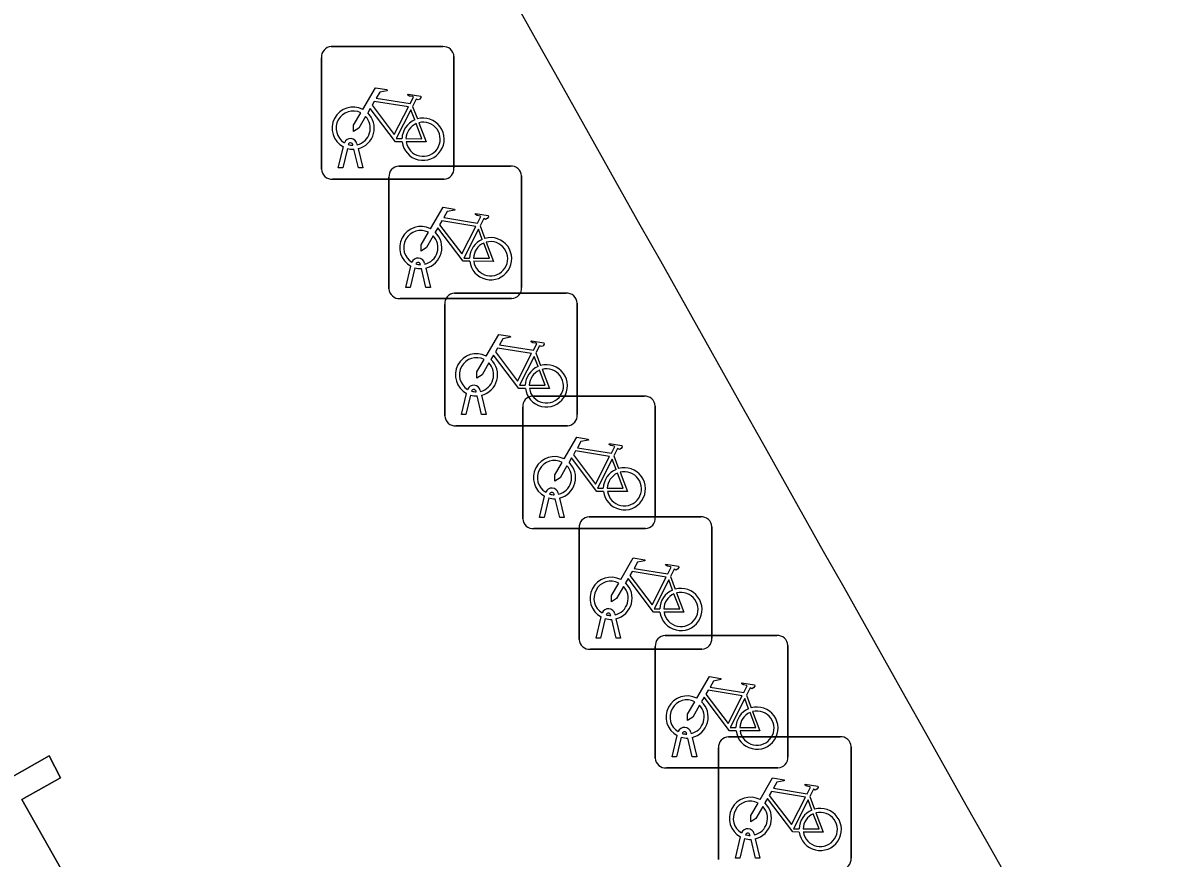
# Model space of a CAD drawing. Extents: x 161087 to 161926, y 382572 to 383873.
# Drawn here: x 161526.46 to 161535.07, y 383349.11 to 383355.41 of the extents above; entities that cross this region are included whole.
import ezdxf

# ---------------------------------------------------------------- set-up
doc = ezdxf.new("R2010")
doc.units = 0
for name, color, linetype in [('IMGEO_Fietsenrek', 7, 'Continuous'), ('IMGEO_Fietspad_gesloten', 7, 'Continuous'), ('IMGEO_Pand', 7, 'Continuous'), ('IMGEO_Voetpad_open', 7, 'Continuous')]:
    doc.layers.add(name, color=color, linetype=linetype)

msp = doc.modelspace()

# ---------------------------------------------------------------- linework, layer by layer
at = {"layer": 'IMGEO_Fietsenrek'}
for p, q in [((161528.7849, 383355.2285), (161529.6258, 383355.2285)), ((161529.6258, 383355.2285), (161528.7849, 383355.2285)), ((161528.7105, 383354.3039), (161528.7105, 383355.1448)), ((161528.7105, 383355.1448), (161528.7105, 383354.3039)), ((161529.7095, 383355.1541), (161529.7095, 383354.3132)), ((161529.7095, 383354.3132), (161529.7095, 383355.1541)), ((161529.3972, 383354.7782), (161529.4335, 383354.683)), ((161528.8375, 383354.3133), (161528.8758, 383354.4733)), ((161528.9479, 383354.4849), (161528.9469, 383354.4892)), ((161528.9786, 383354.4964), (161528.9804, 383354.4885)), ((161528.9062, 383354.4611), (161528.8709, 383354.3133)), ((161528.989, 383354.3133), (161528.9551, 383354.455)), ((161528.9874, 383354.4593), (161529.0224, 383354.3133)), ((161528.8709, 383354.3133), (161528.8375, 383354.3133)), ((161529.0224, 383354.3133), (161528.989, 383354.3133)), ((161529.2939, 383354.3275), (161530.1348, 383354.3275)), ((161530.1348, 383354.3275), (161529.2939, 383354.3275)), ((161529.6351, 383354.2295), (161528.7942, 383354.2295)), ((161528.7942, 383354.2295), (161529.6351, 383354.2295)), ((161529.2195, 383353.4029), (161529.2195, 383354.2438)), ((161529.2195, 383354.2438), (161529.2195, 383353.4029)), ((161530.2185, 383354.2531), (161530.2185, 383353.4122)), ((161530.2185, 383353.4122), (161530.2185, 383354.2531)), ((161529.9062, 383353.8772), (161529.9425, 383353.782)), ((161529.3465, 383353.4123), (161529.3848, 383353.5723)), ((161529.4152, 383353.5601), (161529.3799, 383353.4123)), ((161529.4569, 383353.5839), (161529.4559, 383353.5882)), ((161529.498, 383353.4123), (161529.4641, 383353.554)), ((161529.4876, 383353.5954), (161529.4894, 383353.5875)), ((161529.4964, 383353.5583), (161529.5314, 383353.4123)), ((161529.3799, 383353.4123), (161529.3465, 383353.4123)), ((161529.5314, 383353.4123), (161529.498, 383353.4123)), ((161529.7139, 383353.3685), (161530.5548, 383353.3685)), ((161530.5548, 383353.3685), (161529.7139, 383353.3685)), ((161530.1441, 383353.3285), (161529.3032, 383353.3285)), ((161529.3032, 383353.3285), (161530.1441, 383353.3285)), ((161529.6395, 383352.4439), (161529.6395, 383353.2848)), ((161529.6395, 383353.2848), (161529.6395, 383352.4439)), ((161530.6385, 383353.2941), (161530.6385, 383352.4532)), ((161530.6385, 383352.4532), (161530.6385, 383353.2941)), ((161530.3262, 383352.9182), (161530.3625, 383352.823)), ((161529.7665, 383352.4533), (161529.8048, 383352.6133)), ((161529.8352, 383352.6011), (161529.7999, 383352.4533)), ((161529.8769, 383352.6249), (161529.8759, 383352.6292)), ((161529.918, 383352.4533), (161529.8841, 383352.595)), ((161529.9076, 383352.6364), (161529.9094, 383352.6285)), ((161529.9164, 383352.5993), (161529.9514, 383352.4533)), ((161530.3019, 383352.5925), (161531.1428, 383352.5925)), ((161531.1428, 383352.5925), (161530.3019, 383352.5925)), ((161530.2275, 383351.6679), (161530.2275, 383352.5088)), ((161530.2275, 383352.5088), (161530.2275, 383351.6679)), ((161531.2265, 383352.5181), (161531.2265, 383351.6772)), ((161531.2265, 383351.6772), (161531.2265, 383352.5181)), ((161529.7999, 383352.4533), (161529.7665, 383352.4533)), ((161529.9514, 383352.4533), (161529.918, 383352.4533)), ((161530.5641, 383352.3695), (161529.7232, 383352.3695)), ((161529.7232, 383352.3695), (161530.5641, 383352.3695)), ((161530.9142, 383352.1422), (161530.9505, 383352.047)), ((161530.3545, 383351.6773), (161530.3928, 383351.8373)), ((161530.4232, 383351.8251), (161530.3879, 383351.6773)), ((161530.4649, 383351.8489), (161530.4639, 383351.8532)), ((161530.506, 383351.6773), (161530.4721, 383351.819)), ((161530.4956, 383351.8604), (161530.4974, 383351.8525)), ((161530.5044, 383351.8233), (161530.5394, 383351.6773)), ((161530.3879, 383351.6773), (161530.3545, 383351.6773)), ((161530.5394, 383351.6773), (161530.506, 383351.6773)), ((161530.7279, 383351.6825), (161531.5688, 383351.6825)), ((161531.5688, 383351.6825), (161530.7279, 383351.6825)), ((161531.1521, 383351.5935), (161530.3112, 383351.5935)), ((161530.3112, 383351.5935), (161531.1521, 383351.5935)), ((161530.6535, 383350.7579), (161530.6535, 383351.5988)), ((161530.6535, 383351.5988), (161530.6535, 383350.7579)), ((161531.6525, 383351.6081), (161531.6525, 383350.7672)), ((161531.6525, 383350.7672), (161531.6525, 383351.6081)), ((161531.3402, 383351.2322), (161531.3765, 383351.137)), ((161530.8909, 383350.9389), (161530.8899, 383350.9432)), ((161530.9216, 383350.9504), (161530.9234, 383350.9425)), ((161530.7805, 383350.7673), (161530.8188, 383350.9273)), ((161530.8492, 383350.9151), (161530.8139, 383350.7673)), ((161530.932, 383350.7673), (161530.8981, 383350.909)), ((161530.9304, 383350.9133), (161530.9654, 383350.7673)), ((161530.8139, 383350.7673), (161530.7805, 383350.7673)), ((161530.9654, 383350.7673), (161530.932, 383350.7673)), ((161531.3009, 383350.7875), (161532.1418, 383350.7875)), ((161532.1418, 383350.7875), (161531.3009, 383350.7875)), ((161531.5781, 383350.6835), (161530.7372, 383350.6835)), ((161530.7372, 383350.6835), (161531.5781, 383350.6835)), ((161531.2265, 383349.8629), (161531.2265, 383350.7038)), ((161531.2265, 383350.7038), (161531.2265, 383349.8629)), ((161532.2255, 383350.7131), (161532.2255, 383349.8722)), ((161532.2255, 383349.8722), (161532.2255, 383350.7131)), ((161531.9132, 383350.3372), (161531.9495, 383350.242)), ((161531.3535, 383349.8723), (161531.3918, 383350.0323)), ((161531.4222, 383350.0201), (161531.3869, 383349.8723)), ((161531.4639, 383350.0439), (161531.4629, 383350.0482)), ((161531.505, 383349.8723), (161531.4711, 383350.014)), ((161531.4946, 383350.0554), (161531.4964, 383350.0475)), ((161531.5034, 383350.0183), (161531.5384, 383349.8723)), ((161531.7779, 383350.0235), (161532.6188, 383350.0235)), ((161532.6188, 383350.0235), (161531.7779, 383350.0235)), ((161531.7035, 383349.0989), (161531.7035, 383349.9398)), ((161531.7035, 383349.9398), (161531.7035, 383349.0989)), ((161532.7025, 383349.9491), (161532.7025, 383349.1082)), ((161532.7025, 383349.1082), (161532.7025, 383349.9491)), ((161531.3869, 383349.8723), (161531.3535, 383349.8723)), ((161531.5384, 383349.8723), (161531.505, 383349.8723)), ((161532.1511, 383349.7885), (161531.3102, 383349.7885)), ((161531.3102, 383349.7885), (161532.1511, 383349.7885)), ((161532.3902, 383349.5732), (161532.4265, 383349.478)), ((161531.8305, 383349.1083), (161531.8688, 383349.2683)), ((161531.8992, 383349.2561), (161531.8639, 383349.1083)), ((161531.9409, 383349.2799), (161531.9399, 383349.2842)), ((161531.982, 383349.1083), (161531.9481, 383349.25)), ((161531.9716, 383349.2914), (161531.9734, 383349.2835)), ((161531.9804, 383349.2543), (161532.0154, 383349.1083)), ((161531.8639, 383349.1083), (161531.8305, 383349.1083)), ((161532.0154, 383349.1083), (161531.982, 383349.1083))]:
    msp.add_line(p, q, dxfattribs=at)
for points in [[(161529.0231, 383354.7552), (161529.1178, 383354.9187), (161529.204, 383354.9049), (161529.2057, 383354.8962), (161529.1496, 383354.8853), (161529.1234, 383354.84), (161529.3786, 383354.7992)], [(161529.3657, 383354.774), (161529.1089, 383354.815), (161529.0922, 383354.7862), (161529.2592, 383354.5659), (161529.3657, 383354.774)], [(161529.3786, 383354.7992), (161529.4036, 383354.848), (161529.3985, 383354.852), (161529.3753, 383354.8557), (161529.3626, 383354.8632), (161529.3616, 383354.8663), (161529.3638, 383354.8709), (161529.4586, 383354.8558), (161529.4609, 383354.8455), (161529.4515, 383354.8331), (161529.4391, 383354.8267), (161529.4246, 383354.8329), (161529.3972, 383354.7782)], [(161529.0438, 383354.7027), (161528.9922, 383354.6135), (161528.9523, 383354.5875), (161528.9535, 383354.635), (161529.008, 383354.7292)], [(161529.3188, 383354.5105), (161529.2691, 383354.5106), (161529.0784, 383354.7623), (161529.0594, 383354.7295)], [(161529.4137, 383354.676), (161529.3844, 383354.7528), (161529.275, 383354.5347), (161529.3177, 383354.5346)], [(161529.3477, 383354.5345), (161529.4676, 383354.5343), (161529.4244, 383354.6479)], [(161529.4442, 383354.6548), (161529.4992, 383354.5102), (161529.3491, 383354.5105)], [(161529.5321, 383353.8542), (161529.6268, 383354.0177), (161529.713, 383354.0039), (161529.7147, 383353.9952), (161529.6586, 383353.9843), (161529.6324, 383353.939), (161529.8876, 383353.8982)], [(161529.8876, 383353.8982), (161529.9126, 383353.947), (161529.9075, 383353.951), (161529.8843, 383353.9547), (161529.8716, 383353.9622), (161529.8706, 383353.9653), (161529.8728, 383353.9699), (161529.9676, 383353.9548), (161529.9699, 383353.9445), (161529.9605, 383353.9321), (161529.9481, 383353.9257), (161529.9336, 383353.9319), (161529.9062, 383353.8772)], [(161529.8747, 383353.873), (161529.6179, 383353.914), (161529.6012, 383353.8852), (161529.7682, 383353.6649), (161529.8747, 383353.873)], [(161529.5528, 383353.8017), (161529.5012, 383353.7125), (161529.4613, 383353.6865), (161529.4625, 383353.734), (161529.517, 383353.8282)], [(161529.8278, 383353.6095), (161529.7781, 383353.6096), (161529.5874, 383353.8613), (161529.5684, 383353.8285)], [(161529.9227, 383353.775), (161529.8934, 383353.8518), (161529.784, 383353.6337), (161529.8267, 383353.6336)], [(161529.8567, 383353.6335), (161529.9766, 383353.6333), (161529.9334, 383353.7469)], [(161529.9532, 383353.7538), (161530.0082, 383353.6092), (161529.8581, 383353.6095)], [(161529.9521, 383352.8952), (161530.0468, 383353.0587), (161530.133, 383353.0449), (161530.1347, 383353.0362), (161530.0786, 383353.0253), (161530.0524, 383352.98), (161530.3076, 383352.9392)], [(161530.3076, 383352.9392), (161530.3326, 383352.988), (161530.3275, 383352.992), (161530.3043, 383352.9957), (161530.2916, 383353.0032), (161530.2906, 383353.0063), (161530.2928, 383353.0109), (161530.3876, 383352.9958), (161530.3899, 383352.9855), (161530.3805, 383352.9731), (161530.3681, 383352.9667), (161530.3536, 383352.9729), (161530.3262, 383352.9182)], [(161530.2947, 383352.914), (161530.0379, 383352.955), (161530.0212, 383352.9262), (161530.1882, 383352.7059), (161530.2947, 383352.914)], [(161529.9728, 383352.8427), (161529.9212, 383352.7535), (161529.8813, 383352.7275), (161529.8825, 383352.775), (161529.937, 383352.8692)], [(161530.2478, 383352.6505), (161530.1981, 383352.6506), (161530.0074, 383352.9023), (161529.9884, 383352.8695)], [(161530.3427, 383352.816), (161530.3134, 383352.8928), (161530.204, 383352.6747), (161530.2467, 383352.6746)], [(161530.2767, 383352.6745), (161530.3966, 383352.6743), (161530.3534, 383352.7879)], [(161530.3732, 383352.7948), (161530.4282, 383352.6502), (161530.2781, 383352.6505)], [(161530.5401, 383352.1192), (161530.6348, 383352.2827), (161530.721, 383352.2689), (161530.7227, 383352.2602), (161530.6666, 383352.2493), (161530.6404, 383352.204), (161530.8956, 383352.1632)], [(161530.8956, 383352.1632), (161530.9206, 383352.212), (161530.9155, 383352.216), (161530.8923, 383352.2197), (161530.8796, 383352.2272), (161530.8786, 383352.2303), (161530.8808, 383352.2349), (161530.9756, 383352.2198), (161530.9779, 383352.2095), (161530.9685, 383352.1971), (161530.9561, 383352.1907), (161530.9416, 383352.1969), (161530.9142, 383352.1422)], [(161530.8827, 383352.138), (161530.6259, 383352.179), (161530.6092, 383352.1502), (161530.7762, 383351.9299), (161530.8827, 383352.138)], [(161530.5608, 383352.0667), (161530.5092, 383351.9775), (161530.4693, 383351.9515), (161530.4705, 383351.999), (161530.525, 383352.0932)], [(161530.8358, 383351.8745), (161530.7861, 383351.8746), (161530.5954, 383352.1263), (161530.5764, 383352.0935)], [(161530.9307, 383352.04), (161530.9014, 383352.1168), (161530.792, 383351.8987), (161530.8347, 383351.8986)], [(161530.8647, 383351.8985), (161530.9846, 383351.8983), (161530.9414, 383352.0119)], [(161530.9612, 383352.0188), (161531.0162, 383351.8742), (161530.8661, 383351.8745)], [(161530.9661, 383351.2092), (161531.0608, 383351.3727), (161531.147, 383351.3589), (161531.1487, 383351.3502), (161531.0926, 383351.3393), (161531.0664, 383351.294), (161531.3216, 383351.2532)], [(161531.3216, 383351.2532), (161531.3466, 383351.302), (161531.3415, 383351.306), (161531.3183, 383351.3097), (161531.3056, 383351.3172), (161531.3046, 383351.3203), (161531.3068, 383351.3249), (161531.4016, 383351.3098), (161531.4039, 383351.2995), (161531.3945, 383351.2871), (161531.3821, 383351.2807), (161531.3676, 383351.2869), (161531.3402, 383351.2322)], [(161531.2618, 383350.9645), (161531.2121, 383350.9646), (161531.0214, 383351.2163), (161531.0024, 383351.1835)], [(161531.3087, 383351.228), (161531.0519, 383351.269), (161531.0352, 383351.2402), (161531.2022, 383351.0199), (161531.3087, 383351.228)], [(161531.3567, 383351.13), (161531.3274, 383351.2068), (161531.218, 383350.9887), (161531.2607, 383350.9886)], [(161530.9868, 383351.1567), (161530.9352, 383351.0675), (161530.8953, 383351.0415), (161530.8965, 383351.089), (161530.951, 383351.1832)], [(161531.2907, 383350.9885), (161531.4106, 383350.9883), (161531.3674, 383351.1019)], [(161531.3872, 383351.1088), (161531.4422, 383350.9642), (161531.2921, 383350.9645)], [(161531.5391, 383350.3142), (161531.6338, 383350.4777), (161531.72, 383350.4639), (161531.7217, 383350.4552), (161531.6656, 383350.4443), (161531.6394, 383350.399), (161531.8946, 383350.3582)], [(161531.8946, 383350.3582), (161531.9196, 383350.407), (161531.9145, 383350.411), (161531.8913, 383350.4147), (161531.8786, 383350.4222), (161531.8776, 383350.4253), (161531.8798, 383350.4299), (161531.9746, 383350.4148), (161531.9769, 383350.4045), (161531.9675, 383350.3921), (161531.9551, 383350.3857), (161531.9406, 383350.3919), (161531.9132, 383350.3372)], [(161531.8817, 383350.333), (161531.6249, 383350.374), (161531.6082, 383350.3452), (161531.7752, 383350.1249), (161531.8817, 383350.333)], [(161531.5598, 383350.2617), (161531.5082, 383350.1725), (161531.4683, 383350.1465), (161531.4695, 383350.194), (161531.524, 383350.2882)], [(161531.8348, 383350.0695), (161531.7851, 383350.0696), (161531.5944, 383350.3213), (161531.5754, 383350.2885)], [(161531.9297, 383350.235), (161531.9004, 383350.3118), (161531.791, 383350.0937), (161531.8337, 383350.0936)], [(161531.8637, 383350.0935), (161531.9836, 383350.0933), (161531.9404, 383350.2069)], [(161531.9602, 383350.2138), (161532.0152, 383350.0692), (161531.8651, 383350.0695)], [(161532.0161, 383349.5502), (161532.1108, 383349.7137), (161532.197, 383349.6999), (161532.1987, 383349.6912), (161532.1426, 383349.6803), (161532.1164, 383349.635), (161532.3716, 383349.5942)], [(161532.3716, 383349.5942), (161532.3966, 383349.643), (161532.3915, 383349.647), (161532.3683, 383349.6507), (161532.3556, 383349.6582), (161532.3546, 383349.6613), (161532.3568, 383349.6659), (161532.4516, 383349.6508), (161532.4539, 383349.6405), (161532.4445, 383349.6281), (161532.4321, 383349.6217), (161532.4176, 383349.6279), (161532.3902, 383349.5732)], [(161532.3587, 383349.569), (161532.1019, 383349.61), (161532.0852, 383349.5812), (161532.2522, 383349.3609), (161532.3587, 383349.569)], [(161532.0368, 383349.4977), (161531.9852, 383349.4085), (161531.9453, 383349.3825), (161531.9465, 383349.43), (161532.001, 383349.5242)], [(161532.3118, 383349.3055), (161532.2621, 383349.3056), (161532.0714, 383349.5573), (161532.0524, 383349.5245)], [(161532.4067, 383349.471), (161532.3774, 383349.5478), (161532.268, 383349.3297), (161532.3107, 383349.3296)], [(161532.3407, 383349.3295), (161532.4606, 383349.3293), (161532.4174, 383349.4429)], [(161532.4372, 383349.4498), (161532.4922, 383349.3052), (161532.3421, 383349.3055)]]:
    msp.add_lwpolyline(points, dxfattribs=at)
for centre, radius, start, end in [((161528.7882, 383355.1506), 0.0779, 92.4484, 184.28452), ((161528.7882, 383355.1506), 0.0779, 92.4484, 184.28452), ((161529.6316, 383355.1508), 0.0779, 2.4484, 94.28452), ((161529.6316, 383355.1508), 0.0779, 2.4484, 94.28452), ((161528.9501, 383354.6139), 0.159, 62.67661, 242.13685), ((161528.9501, 383354.6139), 0.129, 63.31916, 238.90302), ((161528.9501, 383354.6139), 0.159, 283.5766, 46.60424), ((161528.9501, 383354.6139), 0.129, 283.60429, 43.43025), ((161529.4767, 383354.5299), 0.159, 113.3408, 178.32165), ((161529.4767, 383354.5299), 0.159, 187.0065, 105.77075), ((161529.4767, 383354.5299), 0.129, 113.92302, 177.95563), ((161529.4767, 383354.5299), 0.129, 188.67146, 104.58832), ((161528.9299, 383354.4853), 0.0499, 12.8025, 158.69338), ((161528.9299, 383354.4853), 0.0174, 12.8025, 163.45023), ((161528.9501, 383354.6139), 0.129, 253.41502, 269.02044), ((161528.9501, 383354.6139), 0.159, 253.99666, 271.78671), ((161528.7884, 383354.3072), 0.0779, 182.4484, 274.28452), ((161528.7884, 383354.3072), 0.0779, 182.4484, 274.28452), ((161529.2972, 383354.2496), 0.0779, 92.4484, 184.28452), ((161529.2972, 383354.2496), 0.0779, 92.4484, 184.28452), ((161529.6318, 383354.3074), 0.0779, 272.4484, 4.28452), ((161529.6318, 383354.3074), 0.0779, 272.4484, 4.28452), ((161530.1406, 383354.2498), 0.0779, 2.4484, 94.28452), ((161530.1406, 383354.2498), 0.0779, 2.4484, 94.28452), ((161529.4591, 383353.7129), 0.159, 62.67661, 242.13685), ((161529.4591, 383353.7129), 0.129, 63.31916, 238.90302), ((161529.4591, 383353.7129), 0.129, 283.60429, 43.43025), ((161529.4591, 383353.7129), 0.159, 283.5766, 46.60424), ((161529.9857, 383353.6289), 0.159, 187.0065, 105.77075), ((161529.9857, 383353.6289), 0.159, 113.3408, 178.32165), ((161529.9857, 383353.6289), 0.129, 113.92302, 177.95563), ((161529.9857, 383353.6289), 0.129, 188.67146, 104.58832), ((161529.4389, 383353.5843), 0.0499, 12.8025, 158.69338), ((161529.4591, 383353.7129), 0.159, 253.99666, 271.78671), ((161529.4389, 383353.5843), 0.0174, 12.8025, 163.45023), ((161529.4591, 383353.7129), 0.129, 253.41502, 269.02044), ((161529.2974, 383353.4062), 0.0779, 182.4484, 274.28452), ((161529.2974, 383353.4062), 0.0779, 182.4484, 274.28452), ((161529.7172, 383353.2906), 0.0779, 92.4484, 184.28452), ((161529.7172, 383353.2906), 0.0779, 92.4484, 184.28452), ((161530.1408, 383353.4064), 0.0779, 272.4484, 4.28452), ((161530.1408, 383353.4064), 0.0779, 272.4484, 4.28452), ((161530.5606, 383353.2908), 0.0779, 2.4484, 94.28452), ((161530.5606, 383353.2908), 0.0779, 2.4484, 94.28452), ((161529.8791, 383352.7539), 0.159, 62.67661, 242.13685), ((161529.8791, 383352.7539), 0.129, 63.31916, 238.90302), ((161529.8791, 383352.7539), 0.129, 283.60429, 43.43025), ((161529.8791, 383352.7539), 0.159, 283.5766, 46.60424), ((161530.4057, 383352.6699), 0.159, 113.3408, 178.32165), ((161530.4057, 383352.6699), 0.159, 187.0065, 105.77075), ((161530.4057, 383352.6699), 0.129, 113.92302, 177.95563), ((161530.4057, 383352.6699), 0.129, 188.67146, 104.58832), ((161529.8589, 383352.6253), 0.0499, 12.8025, 158.69338), ((161529.8791, 383352.7539), 0.159, 253.99666, 271.78671), ((161529.8589, 383352.6253), 0.0174, 12.8025, 163.45023), ((161529.8791, 383352.7539), 0.129, 253.41502, 269.02044), ((161530.3052, 383352.5146), 0.0779, 92.4484, 184.28452), ((161530.3052, 383352.5146), 0.0779, 92.4484, 184.28452), ((161531.1486, 383352.5148), 0.0779, 2.4484, 94.28452), ((161531.1486, 383352.5148), 0.0779, 2.4484, 94.28452), ((161529.7174, 383352.4472), 0.0779, 182.4484, 274.28452), ((161529.7174, 383352.4472), 0.0779, 182.4484, 274.28452), ((161530.5608, 383352.4474), 0.0779, 272.4484, 4.28452), ((161530.5608, 383352.4474), 0.0779, 272.4484, 4.28452), ((161530.4671, 383351.9779), 0.159, 62.67661, 242.13685), ((161530.4671, 383351.9779), 0.129, 63.31916, 238.90302), ((161530.4671, 383351.9779), 0.129, 283.60429, 43.43025), ((161530.4671, 383351.9779), 0.159, 283.5766, 46.60424), ((161530.9937, 383351.8939), 0.159, 113.3408, 178.32165), ((161530.9937, 383351.8939), 0.159, 187.0065, 105.77075), ((161530.9937, 383351.8939), 0.129, 113.92302, 177.95563), ((161530.9937, 383351.8939), 0.129, 188.67146, 104.58832), ((161530.4469, 383351.8493), 0.0499, 12.8025, 158.69338), ((161530.4671, 383351.9779), 0.159, 253.99666, 271.78671), ((161530.4469, 383351.8493), 0.0174, 12.8025, 163.45023), ((161530.4671, 383351.9779), 0.129, 253.41502, 269.02044), ((161530.3054, 383351.6712), 0.0779, 182.4484, 274.28452), ((161530.3054, 383351.6712), 0.0779, 182.4484, 274.28452), ((161530.7312, 383351.6046), 0.0779, 92.4484, 184.28452), ((161530.7312, 383351.6046), 0.0779, 92.4484, 184.28452), ((161531.1488, 383351.6714), 0.0779, 272.4484, 4.28452), ((161531.1488, 383351.6714), 0.0779, 272.4484, 4.28452), ((161531.5746, 383351.6048), 0.0779, 2.4484, 94.28452), ((161531.5746, 383351.6048), 0.0779, 2.4484, 94.28452), ((161530.8931, 383351.0679), 0.159, 62.67661, 242.13685), ((161530.8931, 383351.0679), 0.129, 63.31916, 238.90302), ((161530.8931, 383351.0679), 0.129, 283.60429, 43.43025), ((161530.8931, 383351.0679), 0.159, 283.5766, 46.60424), ((161531.4197, 383350.9839), 0.159, 113.3408, 178.32165), ((161531.4197, 383350.9839), 0.159, 187.0065, 105.77075), ((161531.4197, 383350.9839), 0.129, 188.67146, 104.58832), ((161531.4197, 383350.9839), 0.129, 113.92302, 177.95563), ((161530.8729, 383350.9393), 0.0499, 12.8025, 158.69338), ((161530.8729, 383350.9393), 0.0174, 12.8025, 163.45023), ((161530.8931, 383351.0679), 0.129, 253.41502, 269.02044), ((161530.8931, 383351.0679), 0.159, 253.99666, 271.78671), ((161531.3042, 383350.7096), 0.0779, 92.4484, 184.28452), ((161531.3042, 383350.7096), 0.0779, 92.4484, 184.28452), ((161531.5748, 383350.7614), 0.0779, 272.4484, 4.28452), ((161531.5748, 383350.7614), 0.0779, 272.4484, 4.28452), ((161532.1476, 383350.7098), 0.0779, 2.4484, 94.28452), ((161532.1476, 383350.7098), 0.0779, 2.4484, 94.28452), ((161530.7314, 383350.7612), 0.0779, 182.4484, 274.28452), ((161530.7314, 383350.7612), 0.0779, 182.4484, 274.28452), ((161531.4661, 383350.1729), 0.159, 62.67661, 242.13685), ((161531.4661, 383350.1729), 0.129, 63.31916, 238.90302), ((161531.4661, 383350.1729), 0.129, 283.60429, 43.43025), ((161531.4661, 383350.1729), 0.159, 283.5766, 46.60424), ((161531.9927, 383350.0889), 0.159, 113.3408, 178.32165), ((161531.9927, 383350.0889), 0.159, 187.0065, 105.77075), ((161531.9927, 383350.0889), 0.129, 113.92302, 177.95563), ((161531.9927, 383350.0889), 0.129, 188.67146, 104.58832), ((161531.4459, 383350.0443), 0.0499, 12.8025, 158.69338), ((161531.4661, 383350.1729), 0.159, 253.99666, 271.78671), ((161531.4459, 383350.0443), 0.0174, 12.8025, 163.45023), ((161531.4661, 383350.1729), 0.129, 253.41502, 269.02044), ((161531.7812, 383349.9456), 0.0779, 92.4484, 184.28452), ((161531.7812, 383349.9456), 0.0779, 92.4484, 184.28452), ((161532.6246, 383349.9458), 0.0779, 2.4484, 94.28452), ((161532.6246, 383349.9458), 0.0779, 2.4484, 94.28452), ((161531.3044, 383349.8662), 0.0779, 182.4484, 274.28452), ((161531.3044, 383349.8662), 0.0779, 182.4484, 274.28452), ((161532.1478, 383349.8664), 0.0779, 272.4484, 4.28452), ((161532.1478, 383349.8664), 0.0779, 272.4484, 4.28452), ((161531.9431, 383349.4089), 0.159, 62.67661, 242.13685), ((161531.9431, 383349.4089), 0.129, 63.31916, 238.90302), ((161531.9431, 383349.4089), 0.129, 283.60429, 43.43025), ((161531.9431, 383349.4089), 0.159, 283.5766, 46.60424), ((161532.4697, 383349.3249), 0.159, 187.0065, 105.77075), ((161532.4697, 383349.3249), 0.159, 113.3408, 178.32165), ((161532.4697, 383349.3249), 0.129, 113.92302, 177.95563), ((161532.4697, 383349.3249), 0.129, 188.67146, 104.58832), ((161531.9229, 383349.2803), 0.0499, 12.8025, 158.69338), ((161531.9431, 383349.4089), 0.159, 253.99666, 271.78671), ((161531.9229, 383349.2803), 0.0174, 12.8025, 163.45023), ((161531.9431, 383349.4089), 0.129, 253.41502, 269.02044), ((161532.6248, 383349.1024), 0.0779, 272.4484, 4.28452), ((161532.6248, 383349.1024), 0.0779, 272.4484, 4.28452)]:
    msp.add_arc(centre, radius, start, end, dxfattribs=at)
at = {"layer": 'IMGEO_Fietspad_gesloten'}
msp.add_arc((165923.8498, 385817.7166), 5036.5282, 209.2518376, 209.4801537, dxfattribs=at)
at = {"layer": 'IMGEO_Pand'}
msp.add_lwpolyline([(161528.769, 383345.449), (161528.155, 383346.538), (161528.433, 383346.695), (161528.354, 383346.866), (161528.062, 383346.701), (161527.595, 383347.528), (161526.454, 383349.55), (161526.743, 383349.713), (161526.659, 383349.88), (161526.362, 383349.712), (161525.677, 383350.926), (161525.84, 383351.029), (161525.796, 383351.119), (161525.882, 383351.18), (161525.529, 383351.835), (161524.602, 383352.269), (161524.447, 383352.043), (161522.178, 383353.595), (161520.22, 383355.498), (161519.104, 383356.897), (161518.646, 383358.01), (161517.265, 383361.372), (161516.957, 383362.957), (161516.78, 383365.578)], dxfattribs=at)
at = {"layer": 'IMGEO_Voetpad_open'}
msp.add_lwpolyline([(161516.78, 383365.578), (161516.957, 383362.957), (161517.265, 383361.372), (161518.646, 383358.01), (161519.104, 383356.897), (161520.22, 383355.498), (161522.178, 383353.595), (161524.447, 383352.043), (161524.602, 383352.269), (161525.529, 383351.835), (161525.882, 383351.18), (161525.796, 383351.119), (161525.84, 383351.029), (161525.677, 383350.926), (161526.362, 383349.712), (161526.659, 383349.88), (161526.743, 383349.713), (161526.454, 383349.55), (161527.595, 383347.528), (161528.062, 383346.701), (161528.354, 383346.866), (161528.433, 383346.695), (161528.155, 383346.538), (161528.769, 383345.449)], dxfattribs=at)
msp.add_arc((165923.8498, 385817.7166), 5036.5282, 209.2518376, 209.4801537, dxfattribs=at)

doc.saveas('drawing.dxf')
